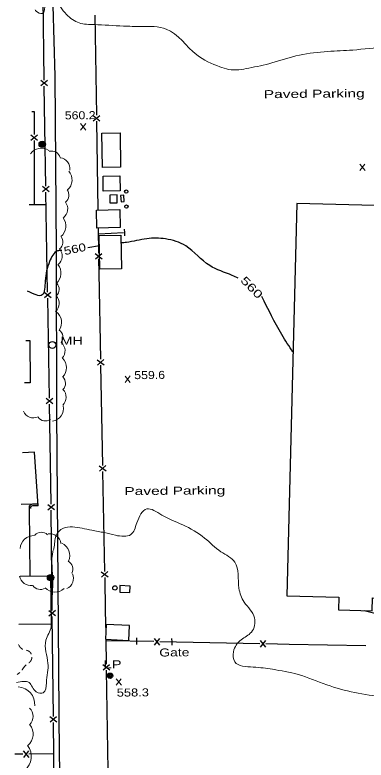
# Model space of a CAD drawing. Extents: x 2361708 to 2370558, y 6977955 to 6991887.
# Drawn here: x 2365777.9 to 2365988.5, y 6985071.9 to 6985518.8 of the extents above; entities that cross this region are included whole.
import ezdxf
from ezdxf.enums import TextEntityAlignment as Align

# ---------------------------------------------------------------- set-up
doc = ezdxf.new("R2010")
doc.units = 0
doc.header["$LTSCALE"] = 1.9
for name, color, linetype, lineweight in [('11', 7, 'Continuous', 25), ('13', 7, 'Continuous', 13), ('17', 7, 'Continuous', 25), ('2', 7, 'Continuous', 25), ('20', 7, 'Continuous', 25), ('23', 7, 'Continuous', 25), ('29', 7, 'Continuous', 13), ('31', 7, 'Continuous', 13), ('35', 7, 'Continuous', 13), ('7', 7, 'Continuous', 25)]:
    doc.layers.add(name, color=color, linetype=linetype, lineweight=lineweight)

msp = doc.modelspace()

# ---------------------------------------------------------------- linework, layer by layer
at = {"layer": '11'}
for points in [[(2365830.391, 6985427.256), (2365830.055, 6985447.864), (2365840.993, 6985448.038), (2365841.32, 6985427.43)], [(2365830.78, 6985422.059), (2365840.869, 6985422.215), (2365841.005, 6985413.206), (2365830.916, 6985413.05)], [(2365946.972, 6985405.684), (2365941.001, 6985170.406), (2365972.23, 6985169.623), (2365972.043, 6985161.941), (2365992.089, 6985161.442), (2365992.276, 6985169.144), (2366042.86, 6985167.886), (2366046.553, 6985316.797), (2366127.346, 6985314.787), (2366129.638, 6985407.063), (2366048.205, 6985409.088), (2366048.061, 6985403.166)], [(2365841.114, 6985391.316), (2365827.127, 6985390.903), (2365826.804, 6985401.72), (2365840.801, 6985402.133)], [(2365828.762, 6985366.207), (2365828.358, 6985386.534), (2365841.457, 6985386.789), (2365841.85, 6985366.462)], [(2365832.174, 6985144.329), (2365846.151, 6985143.682), (2365846.567, 6985152.536), (2365832.59, 6985153.183)]]:
    msp.add_lwpolyline(points, close=True, dxfattribs=at)
for points in [[(2365784.385, 6985323.613), (2365786.936, 6985323.627), (2365787.087, 6985298.227), (2365783.767, 6985298.206)], [(2365780.295, 6985153.415), (2365799.923, 6985153.682), (2365799.532, 6985182.17), (2365780.994, 6985181.914)]]:
    msp.add_lwpolyline(points, dxfattribs=at)
at = {"layer": '13'}
msp.add_line((2365779.262, 6985123.274), (2365780.871, 6985124.459), dxfattribs=at)
for points in [[(2365782.719, 6985138.338), (2365782.678, 6985138.358), (2365782.608, 6985138.387), (2365782.548, 6985138.416), (2365782.478, 6985138.446), (2365782.417, 6985138.485), (2365782.347, 6985138.514), (2365782.287, 6985138.554), (2365782.216, 6985138.593), (2365782.156, 6985138.632), (2365782.096, 6985138.672), (2365782.025, 6985138.711), (2365781.965, 6985138.751), (2365781.904, 6985138.79), (2365781.844, 6985138.83), (2365781.784, 6985138.879), (2365781.733, 6985138.928), (2365781.672, 6985138.968), (2365781.612, 6985139.017), (2365781.562, 6985139.067), (2365781.501, 6985139.116), (2365781.451, 6985139.166), (2365781.4, 6985139.215), (2365781.34, 6985139.265), (2365781.289, 6985139.324), (2365781.239, 6985139.374), (2365781.188, 6985139.433), (2365781.148, 6985139.483), (2365781.097, 6985139.542), (2365781.047, 6985139.602), (2365781.006, 6985139.662), (2365780.955, 6985139.721), (2365780.915, 6985139.781), (2365780.875, 6985139.84), (2365780.834, 6985139.9), (2365780.793, 6985139.959), (2365780.753, 6985140.019), (2365780.712, 6985140.089), (2365780.671, 6985140.148), (2365780.641, 6985140.218), (2365780.6, 6985140.278), (2365780.569, 6985140.348), (2365780.539, 6985140.417), (2365780.519, 6985140.457), (2365780.001, 6985141.162)], [(2365787.716, 6985135.515), (2365787.706, 6985135.525), (2365787.675, 6985135.595), (2365787.645, 6985135.664), (2365787.614, 6985135.724), (2365787.573, 6985135.784), (2365787.533, 6985135.853), (2365787.502, 6985135.913), (2365787.461, 6985135.973), (2365787.421, 6985136.033), (2365787.38, 6985136.092), (2365787.34, 6985136.152), (2365787.299, 6985136.211), (2365787.249, 6985136.271), (2365787.208, 6985136.33), (2365787.158, 6985136.39), (2365787.107, 6985136.44), (2365787.067, 6985136.499), (2365787.016, 6985136.549), (2365786.965, 6985136.608), (2365786.915, 6985136.658), (2365786.864, 6985136.707), (2365786.814, 6985136.757), (2365786.754, 6985136.806), (2365786.703, 6985136.856), (2365786.643, 6985136.905), (2365786.592, 6985136.955), (2365786.532, 6985136.994), (2365786.481, 6985137.044), (2365786.421, 6985137.083), (2365786.36, 6985137.132), (2365786.3, 6985137.172), (2365786.24, 6985137.211), (2365786.179, 6985137.251), (2365786.119, 6985137.29), (2365786.048, 6985137.33), (2365785.988, 6985137.369), (2365785.927, 6985137.398), (2365785.857, 6985137.438), (2365785.797, 6985137.467), (2365785.727, 6985137.496), (2365785.667, 6985137.526), (2365785.596, 6985137.555), (2365785.526, 6985137.584), (2365785.465, 6985137.614), (2365784.644, 6985137.816)], [(2365786.236, 6985130.231), (2365786.345, 6985130.302), (2365786.375, 6985130.322), (2365786.435, 6985130.363), (2365786.494, 6985130.414), (2365786.554, 6985130.454), (2365786.604, 6985130.504), (2365786.663, 6985130.545), (2365786.713, 6985130.596), (2365786.772, 6985130.646), (2365786.822, 6985130.697), (2365786.881, 6985130.747), (2365786.931, 6985130.798), (2365786.98, 6985130.848), (2365787.03, 6985130.899), (2365787.079, 6985130.959), (2365787.129, 6985131.01), (2365787.168, 6985131.07), (2365787.218, 6985131.12), (2365787.267, 6985131.181), (2365787.307, 6985131.241), (2365787.346, 6985131.302), (2365787.395, 6985131.362), (2365787.435, 6985131.422), (2365787.474, 6985131.483), (2365787.514, 6985131.543), (2365787.543, 6985131.603), (2365787.583, 6985131.674), (2365787.622, 6985131.734), (2365787.651, 6985131.794), (2365787.681, 6985131.865), (2365787.72, 6985131.925), (2365787.749, 6985131.996), (2365787.779, 6985132.066), (2365787.808, 6985132.126), (2365787.838, 6985132.196), (2365787.856, 6985132.267), (2365787.886, 6985132.337), (2365787.905, 6985132.407), (2365787.925, 6985132.477), (2365787.954, 6985132.547), (2365787.974, 6985132.607), (2365787.993, 6985132.688), (2365788.002, 6985132.758), (2365788.021, 6985132.828), (2365788.041, 6985132.898), (2365788.05, 6985132.968), (2365788.069, 6985133.038), (2365788.079, 6985133.108), (2365788.088, 6985133.189), (2365788.097, 6985133.259), (2365788.107, 6985133.329), (2365788.106, 6985133.399), (2365788.115, 6985133.479), (2365788.114, 6985133.549), (2365788.114, 6985133.579)], [(2365782.207, 6985125.882), (2365782.237, 6985125.942), (2365782.345, 6985126.123), (2365782.443, 6985126.305), (2365782.551, 6985126.485), (2365782.67, 6985126.657), (2365782.778, 6985126.838), (2365782.896, 6985127.009), (2365783.025, 6985127.18), (2365783.143, 6985127.351), (2365783.272, 6985127.512), (2365783.4, 6985127.674), (2365783.528, 6985127.835), (2365783.667, 6985127.996), (2365783.806, 6985128.158), (2365783.944, 6985128.309), (2365784.083, 6985128.46), (2365784.231, 6985128.611), (2365784.38, 6985128.753), (2365784.529, 6985128.905), (2365784.657, 6985129.016)]]:
    msp.add_lwpolyline(points, dxfattribs=at)
at = {"layer": '17'}
for p, q in [((2365795.47, 6985479.666), (2365794.759, 6985539.662)), ((2365825.8, 6985518.686), (2365826.762, 6985458.693)), ((2365797.482, 6985476.285), (2365793.442, 6985479.436)), ((2365797.442, 6985479.484), (2365793.483, 6985476.237)), ((2365824.803, 6985458.494), (2365828.853, 6985455.353)), ((2365824.854, 6985455.294), (2365828.803, 6985458.552)), ((2365826.816, 6985455.093), (2365827.672, 6985401.938)), ((2365787.521, 6985446.948), (2365791.532, 6985443.747)), ((2365787.532, 6985443.749), (2365791.521, 6985446.946)), ((2365789.494, 6985443.547), (2365789.54, 6985405.046)), ((2365798.448, 6985412.701), (2365794.398, 6985415.832)), ((2365798.397, 6985415.9), (2365794.449, 6985412.633)), ((2365797.541, 6985352.479), (2365796.49, 6985412.472)), ((2365796.432, 6985404.951), (2365786.522, 6985404.847)), ((2365827.847, 6985390.84), (2365828.08, 6985375.841)), ((2365828.159, 6985387.512), (2365843.132, 6985388.335)), ((2365826.122, 6985375.613), (2365830.173, 6985372.471)), ((2365826.173, 6985372.413), (2365830.122, 6985375.671)), ((2365799.573, 6985349.109), (2365795.513, 6985352.24)), ((2365799.513, 6985352.308), (2365795.574, 6985349.04)), ((2365798.656, 6985288.887), (2365797.605, 6985348.88)), ((2365827.298, 6985312.011), (2365831.358, 6985308.889)), ((2365827.358, 6985308.811), (2365831.297, 6985312.089)), ((2365829.32, 6985308.649), (2365830.471, 6985248.657)), ((2365800.689, 6985285.516), (2365796.629, 6985288.647)), ((2365800.628, 6985288.716), (2365796.689, 6985285.448)), ((2365828.513, 6985248.429), (2365832.573, 6985245.308)), ((2365828.573, 6985245.23), (2365832.502, 6985248.507)), ((2365830.535, 6985245.058), (2365831.686, 6985185.066)), ((2365801.604, 6985221.911), (2365797.574, 6985225.073)), ((2365801.574, 6985225.111), (2365797.604, 6985221.873)), ((2365800.297, 6985161.696), (2365799.646, 6985221.693)), ((2365829.719, 6985184.837), (2365833.778, 6985181.716)), ((2365829.779, 6985181.638), (2365833.718, 6985184.915)), ((2365802.289, 6985158.315), (2365798.259, 6985161.477)), ((2365802.259, 6985161.515), (2365798.29, 6985158.277)), ((2365800.973, 6985098.1), (2365800.331, 6985158.097)), ((2365832.423, 6985144.472), (2365832.676, 6985129.473)), ((2365861.269, 6985142.925), (2365832.692, 6985143.484)), ((2365864.711, 6985144.819), (2365861.428, 6985140.887)), ((2365861.51, 6985144.888), (2365864.629, 6985140.828)), ((2365924.854, 6985141.671), (2365864.869, 6985142.85)), ((2365928.296, 6985143.564), (2365925.024, 6985139.632)), ((2365925.095, 6985143.633), (2365928.214, 6985139.573)), ((2365830.708, 6985129.244), (2365834.757, 6985126.113)), ((2365830.758, 6985126.044), (2365834.707, 6985129.312)), ((2365832.74, 6985125.873), (2365833.741, 6985065.88)), ((2365802.975, 6985094.718), (2365798.935, 6985097.88)), ((2365802.935, 6985097.918), (2365798.975, 6985094.68)), ((2365782.756, 6985075.515), (2365777.917, 6985075.479)), ((2365782.938, 6985077.497), (2365786.176, 6985073.518)), ((2365786.138, 6985077.517), (2365782.976, 6985073.497)), ((2365801.356, 6985075.682), (2365786.357, 6985075.549))]:
    msp.add_line(p, q, dxfattribs=at)
for points in [[(2365796.426, 6985416.072), (2365795.797, 6985451.697), (2365795.515, 6985476.066)], [(2365788.149, 6985460.815), (2365789.479, 6985460.817), (2365789.49, 6985447.147)], [(2365843.493, 6985390.359), (2365843.582, 6985388.359), (2365843.671, 6985386.36)], [(2365828.134, 6985372.241), (2365828.275, 6985363.812), (2365829.255, 6985312.249)], [(2365799.602, 6985225.293), (2365799.333, 6985250.321), (2365798.721, 6985285.287)], [(2365831.75, 6985181.467), (2365832.142, 6985161.309), (2365832.369, 6985148.031)], [(2365851.114, 6985141.229), (2365851.125, 6985143.229), (2365851.136, 6985145.229)], [(2365871.901, 6985144.867), (2365871.94, 6985142.867), (2365871.979, 6985140.868)], [(2365988.439, 6985140.376), (2365942.438, 6985141.318), (2365928.455, 6985141.595)], [(2365801.738, 6985034.504), (2365801.208, 6985075.47), (2365801.007, 6985094.5)]]:
    msp.add_lwpolyline(points, dxfattribs=at)
at = {"layer": '2'}
for p, q in [((2365788.401, 6985225.296), (2365781.772, 6985225.213)), ((2365787.374, 6985222.986), (2365786.441, 6985223.237)), ((2365786.456, 6985222.707), (2365786.773, 6985182.068)), ((2365791.811, 6985225.319), (2365788.401, 6985225.296)), ((2365791.82, 6985224.359), (2365788.411, 6985224.336))]:
    msp.add_line(p, q, dxfattribs=at)
for points in [[(2365807.848, 6984952.628), (2365804.754, 6985074.874), (2365803.016, 6985280.578), (2365802.905, 6985377.281), (2365802.058, 6985482.098), (2365799.138, 6985588.166), (2365797.131, 6985663.49), (2365794.381, 6985677.125)], [(2365791.88, 6985224.359), (2365789.704, 6985256.6), (2365782.547, 6985256.132)]]:
    msp.add_lwpolyline(points, dxfattribs=at)
for radius in [2.009, 1.049]:
    msp.add_arc((2365788.38, 6985223.287), radius, 89.39282, 196.77058, dxfattribs=at)
at = {"layer": '20'}
for centre, radius in [((2365794.306, 6985441.203), 1.9), ((2365794.306, 6985441.203), 1.442), ((2365794.306, 6985441.203), 0.973), ((2365794.306, 6985441.203), 0.539), ((2365794.306, 6985441.203), 0.192), ((2365800.422, 6985320.875), 2.1), ((2365799.27, 6985181.347), 1.9), ((2365799.27, 6985181.347), 1.442), ((2365799.27, 6985181.347), 0.973), ((2365799.27, 6985181.347), 0.539), ((2365799.27, 6985181.347), 0.192), ((2365834.962, 6985122.484), 1.6), ((2365834.962, 6985122.484), 1.3), ((2365834.962, 6985122.484), 1), ((2365834.962, 6985122.484), 0.539), ((2365834.962, 6985122.484), 0.192)]:
    msp.add_circle(centre, radius, dxfattribs=at)
at = {"layer": '23'}
for points in [[(2365834.748, 6985410.776), (2365834.793, 6985406.006), (2365839.313, 6985406.05), (2365839.268, 6985410.819)], [(2365841.251, 6985410.488), (2365841.548, 6985406.651), (2365843.516, 6985406.8), (2365843.22, 6985410.637)], [(2365840.775, 6985172.582), (2365846.788, 6985172.339), (2365846.951, 6985176.301), (2365840.938, 6985176.544)]]:
    msp.add_lwpolyline(points, close=True, dxfattribs=at)
msp.add_circle((2365837.861, 6985175.134), 1.3, dxfattribs=at)
at = {"layer": '29'}
for centre, radius, start, end in [((2365793.881, 6985430.922), 7.991, 56.13931, 146.13931), ((2365799.937, 6985431.843), 5.324, 15.31793, 105.31793), ((2365804.243, 6985426.521), 6.662, 352.60004, 82.60004), ((2365804.211, 6985419.799), 7.991, 311.61282, 41.61282), ((2365804.978, 6985410.694), 5.324, 307.43319, 37.43319), ((2365802.925, 6985402.393), 6.662, 307.43319, 37.43319), ((2365800.577, 6985392.196), 7.991, 307.88091, 37.88091), ((2365801.372, 6985382.676), 5.324, 307.88091, 37.88091), ((2365799.594, 6985374.199), 6.662, 309.5481, 39.5481), ((2365797.586, 6985363.97), 7.991, 309.5481, 39.5481), ((2365799.133, 6985354.241), 5.324, 312.65892, 42.65892), ((2365797.844, 6985345.787), 6.662, 312.65892, 42.65892), ((2365797.906, 6985334.352), 7.991, 324.44726, 54.44726), ((2365801.383, 6985325.455), 5.324, 324.44726, 54.44726), ((2365801.324, 6985317.367), 6.662, 318.25619, 48.25619), ((2365800.823, 6985307.193), 7.991, 315.82846, 45.82846), ((2365802.927, 6985297.875), 5.324, 315.82846, 45.82846), ((2365801.991, 6985289.457), 6.662, 314.66765, 44.66765), ((2365799.093, 6985282.94), 7.991, 280.36057, 10.36057), ((2365789.053, 6985283.812), 6.662, 204.2883, 294.2883), ((2365796.138, 6985280.579), 5.324, 214.95128, 304.95128), ((2365793.738, 6985203.146), 5.387, 46.60979, 136.60979), ((2365789.214, 6985198.42), 8.085, 87.35479, 177.35479), ((2365798.818, 6985200.883), 6.741, 7.64071, 97.64071), ((2365802.717, 6985194.648), 8.085, 335.00265, 65.00265), ((2365807.252, 6985186.518), 5.387, 331.25468, 61.25468), ((2365787.365, 6985183.344), 6.741, 189.46256, 279.46256), ((2365806.242, 6985180.84), 6.741, 294.74422, 24.74422), ((2365793.158, 6985179.595), 5.387, 212.52874, 302.52874), ((2365802.001, 6985180.712), 8.085, 222.34368, 312.34368), ((2365779.213, 6985105.247), 10.581, 356.0414, 86.0414), ((2365781.736, 6985098.116), 7.05, 314.86974, 44.86974), ((2365780.034, 6985087.426), 8.822, 309.87248, 39.87248), ((2365777.193, 6985074.131), 10.581, 308.15976, 38.15976)]:
    msp.add_arc(centre, radius, start, end, dxfattribs=at)
at = {"layer": '31'}
for p, q in [((2365820.426, 6985449.762), (2365817.309, 6985453.612)), ((2365817.347, 6985449.732), (2365820.389, 6985453.642)), ((2365987.876, 6985425.424), (2365984.759, 6985429.275)), ((2365984.796, 6985425.395), (2365987.839, 6985429.304)), ((2365847.069, 6985298.378), (2365843.951, 6985302.228)), ((2365843.989, 6985298.349), (2365847.032, 6985302.258)), ((2365841.767, 6985116.769), (2365838.65, 6985120.619)), ((2365838.687, 6985116.739), (2365841.73, 6985120.648))]:
    msp.add_line(p, q, dxfattribs=at)
at = {"layer": '31', "lineweight": 25}
for p, q in [((2365828.567, 6985380.336), (2365821.558, 6985379.129)), ((2365987.308, 6985161.566), (2365998.544, 6985158.803))]:
    msp.add_line(p, q, dxfattribs=at)
for points in [[(2365911.887, 6985360.848), (2365908.261, 6985362.534), (2365894.724, 6985368.475), (2365880.401, 6985380.239), (2365868.2, 6985384.464), (2365856.999, 6985384.537), (2365844.789, 6985382.361), (2365841.602, 6985382.04)], [(2365806.083, 6985377.502), (2365803.456, 6985377.207), (2365798.756, 6985370.892), (2365796.097, 6985359.166), (2365794.356, 6985350.839), (2365785.474, 6985353.164)], [(2365944.64, 6985316.528), (2365938.02, 6985327.045), (2365925.971, 6985349.991)]]:
    msp.add_spline(points, degree=3, dxfattribs=at)
at = {"layer": '35'}
for points in [[(2366176.5, 6985648.65), (2366181.576, 6985648.059), (2366186.314, 6985645.184), (2366189.567, 6985638.604), (2366189.96, 6985622.448), (2366189.784, 6985597.855), (2366189.862, 6985576.064), (2366189.279, 6985565.808), (2366188.422, 6985549.739), (2366180.068, 6985547), (2366167.587, 6985544.961), (2366155.925, 6985541.94), (2366149.425, 6985536.628), (2366144.071, 6985528.616), (2366137.97, 6985519.268), (2366128.541, 6985513.888), (2366112.06, 6985509.671), (2366089.314, 6985508.044), (2366074.09, 6985506.289), (2366060.385, 6985503.608), (2366046.414, 6985502.635), (2366030.56, 6985500.885), (2366013.486, 6985499.152), (2366000.164, 6985499.205), (2365980.517, 6985497.718), (2365965.545, 6985496.825), (2365948.575, 6985494.674), (2365931.919, 6985489.975), (2365918.198, 6985486.874), (2365906.085, 6985486.089), (2365900.739, 6985487.688), (2365887.02, 6985494.818), (2365868.702, 6985510.284), (2365853.586, 6985511.9), (2365842.974, 6985512.069), (2365825.515, 6985512.983), (2365816.445, 6985514.007), (2365808.886, 6985519.075), (2365802.567, 6985528.406), (2365799.955, 6985539.051), (2365798.257, 6985545.196), (2365796.567, 6985540.939), (2365795.892, 6985525.712), (2365794.32, 6985519.567), (2365790.606, 6985521.041), (2365789.979, 6985521.805)], [(2366207.962, 6985418.599), (2366206.959, 6985410.499), (2366202.984, 6985398.371), (2366198.415, 6985391.847), (2366195.39, 6985380.857), (2366193.154, 6985368.946), (2366188.621, 6985365.982), (2366183.252, 6985356.441), (2366171.315, 6985342.426), (2366167.461, 6985320.769), (2366167.258, 6985293.765), (2366161.257, 6985264.397), (2366156.956, 6985229.834), (2366147.952, 6985210.318), (2366121.201, 6985205.993), (2366108.914, 6985202.456), (2366099.215, 6985194.963), (2366091.857, 6985176.852), (2366089.232, 6985156.386), (2366079.994, 6985138.267), (2366075.834, 6985128.757), (2366061.894, 6985121.374), (2366051.837, 6985110.478), (2366037.286, 6985109.399), (2366019.134, 6985110.677), (2365999.157, 6985110.157), (2365981.675, 6985112.43), (2365964.93, 6985117.061), (2365947.781, 6985123.228), (2365932.41, 6985126.342), (2365920.837, 6985127.702), (2365909.776, 6985130.837), (2365909.018, 6985136.9), (2365913.521, 6985144.013), (2365919.737, 6985148.632), (2365921.656, 6985157.131), (2365915.405, 6985166.672), (2365912.276, 6985174.963), (2365909.797, 6985190.62), (2365901.487, 6985196.881), (2365891.709, 6985205.038), (2365878.543, 6985212.964), (2365865.986, 6985218.864), (2365856.991, 6985222.489), (2365851.07, 6985214.172), (2365847.437, 6985207.127), (2365838.241, 6985206.719), (2365831.545, 6985208.296), (2365824.011, 6985209.744), (2365812.452, 6985211.704), (2365806.699, 6985210.869), (2365802.641, 6985206.541), (2365801.293, 6985198.867), (2365800.73, 6985197.152)], [(2365800.73, 6985197.152), (2365800.277, 6985194.268), (2365800.539, 6985182.55), (2365800.011, 6985165.504)], [(2365799.695, 6985153.54), (2365799.66, 6985151.94), (2365796.498, 6985143.769), (2365797.759, 6985129.971), (2365796.801, 6985118.161), (2365794.958, 6985112.233), (2365790.722, 6985112.842), (2365786.439, 6985118.352), (2365778.799, 6985118.349)]]:
    msp.add_spline(points, degree=3, dxfattribs=at)
at = {"layer": '7'}
for centre in [(2365844.719, 6985412.871), (2365844.745, 6985403.791)]:
    msp.add_circle(centre, 1, dxfattribs=at)

# ---------------------------------------------------------------- texts
at = {"layer": '17', "width": 1.3}
msp.add_text('Gate', height=4.8, rotation=0.545, dxfattribs=at).set_placement((2365864.524, 6985134.006))
at = {"layer": '2', "width": 1.45}
for p in [(2365927.17, 6985468.829), (2365843.561, 6985230.772)]:
    msp.add_text('Paved Parking', height=4.8, rotation=0.545, dxfattribs=at).set_placement(p)
at = {"layer": '20'}
for s, width, p in [('  MH', 1.35, (2365800.422, 6985320.875)), ('  LP', 1.4, (2365825.971, 6985126.819))]:
    msp.add_text(s, height=4.8, rotation=0.545, dxfattribs=dict(at, width=width)).set_placement(p)
at = {"layer": '31'}
for s, width, p in [('560.2', 1.15, (2365807.845, 6985456.113)), ('559.6', 1.15, (2365849.51, 6985300.341)), ('558.3', 1.2, (2365839.022, 6985109.952))]:
    msp.add_text(s, height=4.8, rotation=0.545, dxfattribs=dict(at, width=width)).set_placement(p)
for rotation, width, p in [(11.611, 1.25, (2365814.355, 6985376.066)), (314.117, 1.45, (2365918.226, 6985353.662))]:
    msp.add_text(' 560 ', height=4.8, rotation=rotation, dxfattribs=dict(at, width=width)).set_placement(p, align=Align.CENTER)

doc.saveas('drawing.dxf')
